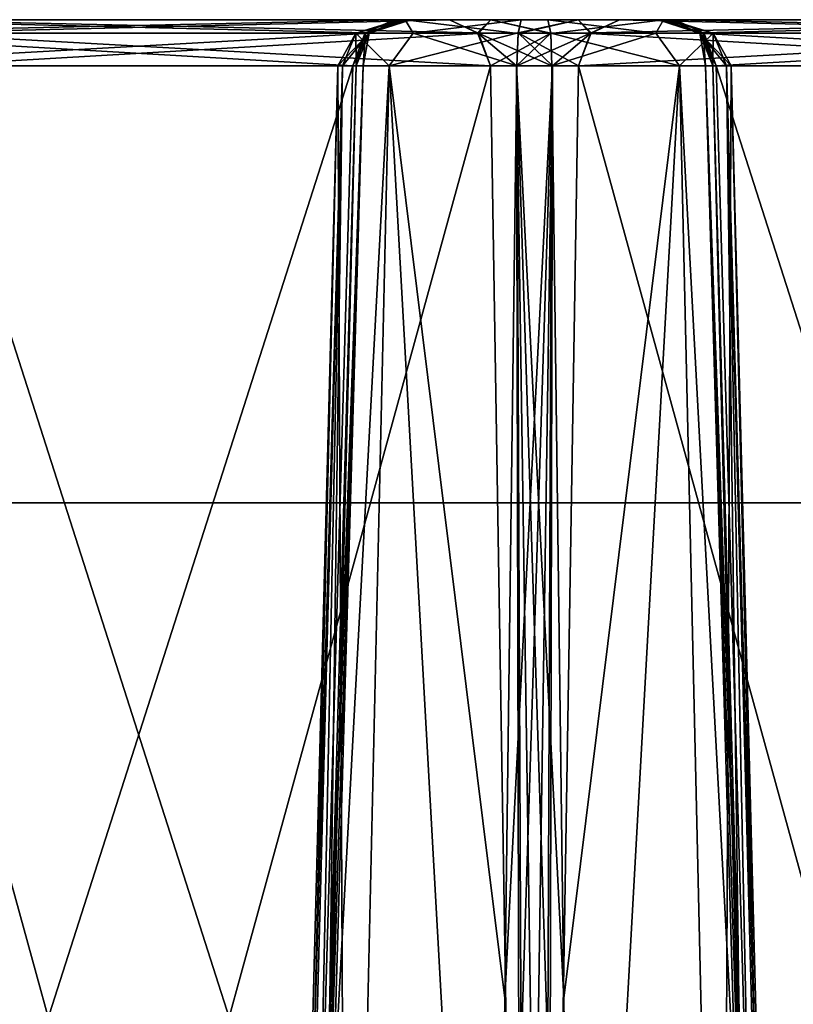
# Model space of a CAD drawing. Header units: inches. Extents: x -10 to 10, y -2.3 to 4.3.
# Tile 357 of 656: x -5.825 to -5.337, y 0.228 to 0.85. Entities that reach past the tile are written whole.
import ezdxf

# ---------------------------------------------------------------- set-up
doc = ezdxf.new("R2010")
doc.units = ezdxf.units.IN
doc.header["$LTSCALE"] = 65.185185
doc.header["$MEASUREMENT"] = 0
for name, color, linetype in [('4367', 7, 'CONTINUOUS'), ('4368', 7, 'CONTINUOUS'), ('4397', 7, 'CONTINUOUS'), ('4398', 7, 'CONTINUOUS'), ('4399', 7, 'CONTINUOUS'), ('4400', 7, 'CONTINUOUS'), ('4401', 7, 'CONTINUOUS'), ('4402', 7, 'CONTINUOUS'), ('4403', 7, 'CONTINUOUS'), ('4404', 7, 'CONTINUOUS'), ('4405', 7, 'CONTINUOUS'), ('4406', 7, 'CONTINUOUS'), ('4965', 7, 'CONTINUOUS'), ('4989', 7, 'CONTINUOUS'), ('4990', 7, 'CONTINUOUS'), ('4991', 7, 'CONTINUOUS'), ('4992', 7, 'CONTINUOUS'), ('4993', 7, 'CONTINUOUS'), ('4994', 7, 'CONTINUOUS'), ('4995', 7, 'CONTINUOUS'), ('4996', 7, 'CONTINUOUS'), ('4997', 7, 'CONTINUOUS'), ('4998', 7, 'CONTINUOUS'), ('5002', 7, 'CONTINUOUS'), ('5003', 7, 'CONTINUOUS'), ('5004', 7, 'CONTINUOUS'), ('5005', 7, 'CONTINUOUS'), ('5006', 7, 'CONTINUOUS'), ('5007', 7, 'CONTINUOUS'), ('5008', 7, 'CONTINUOUS'), ('5009', 7, 'CONTINUOUS'), ('5010', 7, 'CONTINUOUS'), ('5011', 7, 'CONTINUOUS'), ('5012', 7, 'CONTINUOUS'), ('5013', 7, 'CONTINUOUS'), ('5014', 7, 'CONTINUOUS'), ('5015', 7, 'CONTINUOUS'), ('5016', 7, 'CONTINUOUS'), ('5017', 7, 'CONTINUOUS'), ('5018', 7, 'CONTINUOUS'), ('5019', 7, 'CONTINUOUS'), ('8584', 7, 'CONTINUOUS'), ('8585', 7, 'CONTINUOUS'), ('8594', 7, 'CONTINUOUS')]:
    doc.layers.add(name, color=color, linetype=linetype)

msp = doc.modelspace()

# ---------------------------------------------------------------- linework, layer by layer
at = {"layer": '4367', "linetype": 'Continuous'}
for points in [[(-5.89284, 0.84118, -2.56238), (-5.91124, 0.85, -2.55176), (-5.53588, 0.8418, -1.94285), (-5.89284, 0.84118, -2.56238)], [(-5.53588, 0.8418, -1.94285), (-5.91124, 0.85, -2.55176), (-5.55374, 0.85, -1.93254), (-5.53588, 0.8418, -1.94285)], [(-5.52776, 0.82079, -1.94753), (-5.89284, 0.84118, -2.56238), (-5.53588, 0.8418, -1.94285), (-5.52776, 0.82079, -1.94753)], [(-5.88527, 0.82079, -2.56675), (-5.89284, 0.84118, -2.56238), (-5.52776, 0.82079, -1.94753), (-5.88527, 0.82079, -2.56675)]]:
    msp.add_3dface(points, dxfattribs=at)
at = {"layer": '4368', "linetype": 'Continuous'}
for points in [[(-5.85102, -0.355, -2.569), (-5.88527, 0.82079, -2.56675), (-5.50869, -0.355, -1.97607), (-5.85102, -0.355, -2.569)], [(-5.88527, 0.82079, -2.56675), (-5.52776, 0.82079, -1.94753), (-5.50869, -0.355, -1.97607), (-5.88527, 0.82079, -2.56675)]]:
    msp.add_3dface(points, dxfattribs=at)
at = {"layer": '4397', "linetype": 'Continuous'}
for points in [[(-5.39339, 0.8418, 1.69799), (-5.05374, 0.85, 1.06846), (-5.41124, 0.85, 1.68768), (-5.39339, 0.8418, 1.69799)], [(-5.03533, 0.84118, 1.07909), (-5.05374, 0.85, 1.06846), (-5.39339, 0.8418, 1.69799), (-5.03533, 0.84118, 1.07909)], [(-5.38527, 0.82079, 1.70268), (-5.03533, 0.84118, 1.07909), (-5.39339, 0.8418, 1.69799), (-5.38527, 0.82079, 1.70268)], [(-5.02776, 0.82079, 1.08346), (-5.03533, 0.84118, 1.07909), (-5.38527, 0.82079, 1.70268), (-5.02776, 0.82079, 1.08346)]]:
    msp.add_3dface(points, dxfattribs=at)
at = {"layer": '4398', "linetype": 'Continuous'}
for points in [[(-5.35102, -0.355, 1.70493), (-5.02776, 0.82079, 1.08346), (-5.38527, 0.82079, 1.70268), (-5.35102, -0.355, 1.70493)], [(-5.35102, -0.355, 1.70493), (-5.00869, -0.355, 1.112), (-5.02776, 0.82079, 1.08346), (-5.35102, -0.355, 1.70493)]]:
    msp.add_3dface(points, dxfattribs=at)
at = {"layer": '4399', "linetype": 'Continuous'}
for points in [[(-5.35753, -0.35522, 1.72569), (-5.35102, -0.355, 1.70493), (-5.39192, 0.82088, 1.72544), (-5.35753, -0.35522, 1.72569)], [(-5.35102, -0.355, 1.70493), (-5.38527, 0.82079, 1.70268), (-5.39192, 0.82088, 1.72544), (-5.35102, -0.355, 1.70493)], [(-5.38732, 0.82079, 1.7487), (-5.35753, -0.35522, 1.72569), (-5.39192, 0.82088, 1.72544), (-5.38732, 0.82079, 1.7487)], [(-5.35753, -0.35522, 1.72569), (-5.38732, 0.82079, 1.7487), (-5.37085, 0.2322, 1.74793), (-5.35753, -0.35522, 1.72569)], [(-5.35461, -0.355, 1.74724), (-5.35753, -0.35522, 1.72569), (-5.37085, 0.2322, 1.74793), (-5.35461, -0.355, 1.74724)]]:
    msp.add_3dface(points, dxfattribs=at)
at = {"layer": '4400', "linetype": 'Continuous'}
for points in [[(-5.39339, 0.8418, 1.69799), (-5.41124, 0.85, 1.68768), (-5.42186, 0.85, 1.7241), (-5.39339, 0.8418, 1.69799)], [(-5.39525, 0.84118, 1.75238), (-5.39339, 0.8418, 1.69799), (-5.42186, 0.85, 1.7241), (-5.39525, 0.84118, 1.75238)], [(-5.41453, 0.85, 1.76132), (-5.39525, 0.84118, 1.75238), (-5.42186, 0.85, 1.7241), (-5.41453, 0.85, 1.76132)], [(-5.38732, 0.82079, 1.7487), (-5.39339, 0.8418, 1.69799), (-5.39525, 0.84118, 1.75238), (-5.38732, 0.82079, 1.7487)], [(-5.38527, 0.82079, 1.70268), (-5.39339, 0.8418, 1.69799), (-5.39192, 0.82088, 1.72544), (-5.38527, 0.82079, 1.70268)], [(-5.39339, 0.8418, 1.69799), (-5.38732, 0.82079, 1.7487), (-5.39192, 0.82088, 1.72544), (-5.39339, 0.8418, 1.69799)]]:
    msp.add_3dface(points, dxfattribs=at)
at = {"layer": '4401', "linetype": 'Continuous'}
for points in [[(-5.49161, 0.85, 1.89482), (-5.42339, 0.84149, 1.88695), (-5.41844, 0.85, 1.84807), (-5.49161, 0.85, 1.89482)], [(-5.42339, 0.84149, 1.88695), (-5.49161, 0.85, 1.89482), (-5.48974, 0.8415, 1.91566), (-5.42339, 0.84149, 1.88695)], [(-5.42339, 0.84149, 1.88695), (-5.38724, 0.84149, 1.82433), (-5.41844, 0.85, 1.84807), (-5.42339, 0.84149, 1.88695)], [(-5.39525, 0.84118, 1.75238), (-5.41453, 0.85, 1.76132), (-5.41844, 0.85, 1.84807), (-5.39525, 0.84118, 1.75238)], [(-5.38724, 0.84149, 1.82433), (-5.39525, 0.84118, 1.75238), (-5.41844, 0.85, 1.84807), (-5.38724, 0.84149, 1.82433)], [(-5.48893, 0.82079, 1.92469), (-5.40834, 0.82079, 1.8848), (-5.48974, 0.8415, 1.91566), (-5.48893, 0.82079, 1.92469)], [(-5.48974, 0.8415, 1.91566), (-5.40834, 0.82079, 1.8848), (-5.42339, 0.84149, 1.88695), (-5.48974, 0.8415, 1.91566)], [(-5.42339, 0.84149, 1.88695), (-5.40834, 0.82079, 1.8848), (-5.38724, 0.84149, 1.82433), (-5.42339, 0.84149, 1.88695)], [(-5.40834, 0.82079, 1.8848), (-5.37579, 0.82079, 1.80097), (-5.38724, 0.84149, 1.82433), (-5.40834, 0.82079, 1.8848)], [(-5.38732, 0.82079, 1.7487), (-5.39525, 0.84118, 1.75238), (-5.38724, 0.84149, 1.82433), (-5.38732, 0.82079, 1.7487)], [(-5.37871, 0.82079, 1.77421), (-5.38732, 0.82079, 1.7487), (-5.38724, 0.84149, 1.82433), (-5.37871, 0.82079, 1.77421)], [(-5.37579, 0.82079, 1.80097), (-5.37871, 0.82079, 1.77421), (-5.38724, 0.84149, 1.82433), (-5.37579, 0.82079, 1.80097)]]:
    msp.add_3dface(points, dxfattribs=at)
at = {"layer": '4402', "linetype": 'Continuous'}
for points in [[(-5.40834, 0.82079, 1.8848), (-5.48893, 0.82079, 1.92469), (-5.48136, 0.2322, 1.93935), (-5.40834, 0.82079, 1.8848)], [(-5.47384, -0.355, 1.95375), (-5.40834, 0.82079, 1.8848), (-5.48136, 0.2322, 1.93935), (-5.47384, -0.355, 1.95375)], [(-5.47384, -0.355, 1.95375), (-5.38149, -0.355, 1.90088), (-5.40834, 0.82079, 1.8848), (-5.47384, -0.355, 1.95375)], [(-5.38149, -0.355, 1.90088), (-5.345, -0.355, 1.80097), (-5.40834, 0.82079, 1.8848), (-5.38149, -0.355, 1.90088)], [(-5.345, -0.355, 1.80097), (-5.37579, 0.82079, 1.80097), (-5.40834, 0.82079, 1.8848), (-5.345, -0.355, 1.80097)], [(-5.37085, 0.2322, 1.74793), (-5.38732, 0.82079, 1.7487), (-5.37871, 0.82079, 1.77421), (-5.37085, 0.2322, 1.74793)], [(-5.34742, -0.355, 1.77369), (-5.35461, -0.355, 1.74724), (-5.37871, 0.82079, 1.77421), (-5.34742, -0.355, 1.77369)], [(-5.35461, -0.355, 1.74724), (-5.37085, 0.2322, 1.74793), (-5.37871, 0.82079, 1.77421), (-5.35461, -0.355, 1.74724)], [(-5.34742, -0.355, 1.77369), (-5.37871, 0.82079, 1.77421), (-5.37579, 0.82079, 1.80097), (-5.34742, -0.355, 1.77369)], [(-5.345, -0.355, 1.80097), (-5.34742, -0.355, 1.77369), (-5.37579, 0.82079, 1.80097), (-5.345, -0.355, 1.80097)]]:
    msp.add_3dface(points, dxfattribs=at)
at = {"layer": '4403', "linetype": 'Continuous'}
for points in [[(-5.52776, 0.82079, 1.94948), (-5.50869, -0.355, 1.97802), (-5.51138, 0.82088, 1.93234), (-5.52776, 0.82079, 1.94948)], [(-5.49397, -0.35518, 1.96201), (-5.47384, -0.355, 1.95375), (-5.51138, 0.82088, 1.93234), (-5.49397, -0.35518, 1.96201)], [(-5.47384, -0.355, 1.95375), (-5.48136, 0.2322, 1.93935), (-5.51138, 0.82088, 1.93234), (-5.47384, -0.355, 1.95375)], [(-5.50869, -0.355, 1.97802), (-5.49397, -0.35518, 1.96201), (-5.51138, 0.82088, 1.93234), (-5.50869, -0.355, 1.97802)], [(-5.48136, 0.2322, 1.93935), (-5.48893, 0.82079, 1.92469), (-5.51138, 0.82088, 1.93234), (-5.48136, 0.2322, 1.93935)]]:
    msp.add_3dface(points, dxfattribs=at)
at = {"layer": '4404', "linetype": 'Continuous'}
for points in [[(-5.55374, 0.85, 1.93449), (-5.53533, 0.84118, 1.94511), (-5.5275, 0.85, 1.90708), (-5.55374, 0.85, 1.93449)], [(-5.53533, 0.84118, 1.94511), (-5.48974, 0.8415, 1.91566), (-5.5275, 0.85, 1.90708), (-5.53533, 0.84118, 1.94511)], [(-5.48974, 0.8415, 1.91566), (-5.49161, 0.85, 1.89482), (-5.5275, 0.85, 1.90708), (-5.48974, 0.8415, 1.91566)], [(-5.52776, 0.82079, 1.94948), (-5.48974, 0.8415, 1.91566), (-5.53533, 0.84118, 1.94511), (-5.52776, 0.82079, 1.94948)], [(-5.48974, 0.8415, 1.91566), (-5.52776, 0.82079, 1.94948), (-5.51138, 0.82088, 1.93234), (-5.48974, 0.8415, 1.91566)], [(-5.48893, 0.82079, 1.92469), (-5.48974, 0.8415, 1.91566), (-5.51138, 0.82088, 1.93234), (-5.48893, 0.82079, 1.92469)]]:
    msp.add_3dface(points, dxfattribs=at)
at = {"layer": '4405', "linetype": 'Continuous'}
for points in [[(-5.89339, 0.8418, 2.56401), (-5.55374, 0.85, 1.93449), (-5.91124, 0.85, 2.55371), (-5.89339, 0.8418, 2.56401)], [(-5.53533, 0.84118, 1.94511), (-5.55374, 0.85, 1.93449), (-5.89339, 0.8418, 2.56401), (-5.53533, 0.84118, 1.94511)], [(-5.88527, 0.82079, 2.5687), (-5.53533, 0.84118, 1.94511), (-5.89339, 0.8418, 2.56401), (-5.88527, 0.82079, 2.5687)], [(-5.52776, 0.82079, 1.94948), (-5.53533, 0.84118, 1.94511), (-5.88527, 0.82079, 2.5687), (-5.52776, 0.82079, 1.94948)]]:
    msp.add_3dface(points, dxfattribs=at)
at = {"layer": '4406', "linetype": 'Continuous'}
for points in [[(-5.85102, -0.355, 2.57095), (-5.52776, 0.82079, 1.94948), (-5.88527, 0.82079, 2.5687), (-5.85102, -0.355, 2.57095)], [(-5.85102, -0.355, 2.57095), (-5.50869, -0.355, 1.97802), (-5.52776, 0.82079, 1.94948), (-5.85102, -0.355, 2.57095)]]:
    msp.add_3dface(points, dxfattribs=at)
at = {"layer": '4965', "linetype": 'Continuous'}
for points in [[(-5.55374, 0.85, -1.93254), (-5.91124, 0.85, -2.55176), (-5.94626, 0.85, -2.53154), (-5.55374, 0.85, -1.93254)], [(-5.55374, 0.85, -1.93254), (-5.94626, 0.85, -2.53154), (-5.58876, 0.85, -1.91232), (-5.55374, 0.85, -1.93254)], [(-5.91124, 0.85, 2.55371), (-5.55374, 0.85, 1.93449), (-5.94626, 0.85, 2.53349), (-5.91124, 0.85, 2.55371)], [(-5.94626, 0.85, 2.53349), (-5.55374, 0.85, 1.93449), (-5.58876, 0.85, 1.91427), (-5.94626, 0.85, 2.53349)], [(-5.55374, 0.85, -1.93254), (-5.58876, 0.85, -1.91232), (-5.52751, 0.85, -1.90514), (-5.55374, 0.85, -1.93254)], [(-5.5275, 0.85, 1.90708), (-5.49161, 0.85, 1.89482), (-5.58876, 0.85, 1.91427), (-5.5275, 0.85, 1.90708)], [(-5.58876, 0.85, 1.91427), (-5.49161, 0.85, 1.89482), (-5.57814, 0.85, 1.87785), (-5.58876, 0.85, 1.91427)], [(-5.55374, 0.85, 1.93449), (-5.5275, 0.85, 1.90708), (-5.58876, 0.85, 1.91427), (-5.55374, 0.85, 1.93449)], [(-5.58876, 0.85, -1.91232), (-5.57814, 0.85, -1.8759), (-5.52751, 0.85, -1.90514), (-5.58876, 0.85, -1.91232)], [(-5.41844, 0.85, 1.84807), (-5.41453, 0.85, 1.76132), (-5.58547, 0.85, 1.84063), (-5.41844, 0.85, 1.84807)], [(-5.58547, 0.85, 1.84063), (-5.41453, 0.85, 1.76132), (-5.58156, 0.85, 1.75388), (-5.58547, 0.85, 1.84063)], [(-5.57814, 0.85, 1.87785), (-5.41844, 0.85, 1.84807), (-5.58547, 0.85, 1.84063), (-5.57814, 0.85, 1.87785)], [(-5.58547, 0.85, -1.83868), (-5.58156, 0.85, -1.75194), (-5.41453, 0.85, -1.75937), (-5.58547, 0.85, -1.83868)], [(-5.57814, 0.85, -1.8759), (-5.58547, 0.85, -1.83868), (-5.41844, 0.85, -1.84611), (-5.57814, 0.85, -1.8759)], [(-5.41844, 0.85, -1.84611), (-5.58547, 0.85, -1.83868), (-5.41453, 0.85, -1.75937), (-5.41844, 0.85, -1.84611)], [(-5.41453, 0.85, 1.76132), (-5.42186, 0.85, 1.7241), (-5.58156, 0.85, 1.75388), (-5.41453, 0.85, 1.76132)], [(-5.58156, 0.85, 1.75388), (-5.42186, 0.85, 1.7241), (-5.50839, 0.85, 1.70713), (-5.58156, 0.85, 1.75388)], [(-5.58156, 0.85, -1.75194), (-5.50839, 0.85, -1.70518), (-5.42186, 0.85, -1.72215), (-5.58156, 0.85, -1.75194)], [(-5.41453, 0.85, -1.75937), (-5.58156, 0.85, -1.75194), (-5.42186, 0.85, -1.72215), (-5.41453, 0.85, -1.75937)], [(-5.49161, 0.85, 1.89482), (-5.41844, 0.85, 1.84807), (-5.57814, 0.85, 1.87785), (-5.49161, 0.85, 1.89482)], [(-5.52751, 0.85, -1.90514), (-5.57814, 0.85, -1.8759), (-5.49161, 0.85, -1.89287), (-5.52751, 0.85, -1.90514)], [(-5.49161, 0.85, -1.89287), (-5.57814, 0.85, -1.8759), (-5.41844, 0.85, -1.84611), (-5.49161, 0.85, -1.89287)], [(-5.42186, 0.85, 1.7241), (-5.41124, 0.85, 1.68768), (-5.50839, 0.85, 1.70713), (-5.42186, 0.85, 1.7241)], [(-5.50839, 0.85, 1.70713), (-5.41124, 0.85, 1.68768), (-5.4725, 0.85, 1.69486), (-5.50839, 0.85, 1.70713)], [(-5.50839, 0.85, -1.70518), (-5.47249, 0.85, -1.69291), (-5.42186, 0.85, -1.72215), (-5.50839, 0.85, -1.70518)], [(-5.4725, 0.85, 1.69486), (-5.41124, 0.85, 1.68768), (-5.44626, 0.85, 1.66746), (-5.4725, 0.85, 1.69486)], [(-5.47249, 0.85, -1.69291), (-5.44626, 0.85, -1.66551), (-5.41124, 0.85, -1.68573), (-5.47249, 0.85, -1.69291)], [(-5.42186, 0.85, -1.72215), (-5.47249, 0.85, -1.69291), (-5.41124, 0.85, -1.68573), (-5.42186, 0.85, -1.72215)], [(-5.41124, 0.85, 1.68768), (-5.05374, 0.85, 1.06846), (-5.44626, 0.85, 1.66746), (-5.41124, 0.85, 1.68768)], [(-5.44626, 0.85, 1.66746), (-5.05374, 0.85, 1.06846), (-5.08876, 0.85, 1.04824), (-5.44626, 0.85, 1.66746)], [(-5.44626, 0.85, -1.66551), (-5.08876, 0.85, -1.04629), (-5.05374, 0.85, -1.06652), (-5.44626, 0.85, -1.66551)], [(-5.41124, 0.85, -1.68573), (-5.44626, 0.85, -1.66551), (-5.05374, 0.85, -1.06652), (-5.41124, 0.85, -1.68573)]]:
    msp.add_3dface(points, dxfattribs=at)
at = {"layer": '4989', "linetype": 'Continuous'}
for points in [[(-5.14898, -0.355, 1.031), (-5.49131, -0.355, 1.62393), (-5.47224, 0.82079, 1.65247), (-5.14898, -0.355, 1.031)], [(-5.11473, 0.82079, 1.03325), (-5.14898, -0.355, 1.031), (-5.47224, 0.82079, 1.65247), (-5.11473, 0.82079, 1.03325)]]:
    msp.add_3dface(points, dxfattribs=at)
at = {"layer": '4990', "linetype": 'Continuous'}
for points in [[(-5.44626, 0.85, 1.66746), (-5.10661, 0.8418, 1.03794), (-5.46467, 0.84118, 1.65684), (-5.44626, 0.85, 1.66746)], [(-5.44626, 0.85, 1.66746), (-5.08876, 0.85, 1.04824), (-5.10661, 0.8418, 1.03794), (-5.44626, 0.85, 1.66746)], [(-5.11473, 0.82079, 1.03325), (-5.47224, 0.82079, 1.65247), (-5.46467, 0.84118, 1.65684), (-5.11473, 0.82079, 1.03325)], [(-5.10661, 0.8418, 1.03794), (-5.11473, 0.82079, 1.03325), (-5.46467, 0.84118, 1.65684), (-5.10661, 0.8418, 1.03794)]]:
    msp.add_3dface(points, dxfattribs=at)
at = {"layer": '4991', "linetype": 'Continuous'}
for points in [[(-5.50839, 0.85, 1.70713), (-5.4725, 0.85, 1.69486), (-5.51023, 0.8418, 1.6866), (-5.50839, 0.85, 1.70713)], [(-5.4725, 0.85, 1.69486), (-5.46467, 0.84118, 1.65684), (-5.51023, 0.8418, 1.6866), (-5.4725, 0.85, 1.69486)], [(-5.4725, 0.85, 1.69486), (-5.44626, 0.85, 1.66746), (-5.46467, 0.84118, 1.65684), (-5.4725, 0.85, 1.69486)], [(-5.51107, 0.82079, 1.67726), (-5.51023, 0.8418, 1.6866), (-5.48862, 0.82088, 1.66961), (-5.51107, 0.82079, 1.67726)], [(-5.46467, 0.84118, 1.65684), (-5.47224, 0.82079, 1.65247), (-5.51023, 0.8418, 1.6866), (-5.46467, 0.84118, 1.65684)], [(-5.51023, 0.8418, 1.6866), (-5.47224, 0.82079, 1.65247), (-5.48862, 0.82088, 1.66961), (-5.51023, 0.8418, 1.6866)]]:
    msp.add_3dface(points, dxfattribs=at)
at = {"layer": '4992', "linetype": 'Continuous'}
for points in [[(-5.50603, -0.35518, 1.63994), (-5.52616, -0.355, 1.6482), (-5.48862, 0.82088, 1.66961), (-5.50603, -0.35518, 1.63994)], [(-5.48862, 0.82088, 1.66961), (-5.52616, -0.355, 1.6482), (-5.51864, 0.2322, 1.6626), (-5.48862, 0.82088, 1.66961)], [(-5.51107, 0.82079, 1.67726), (-5.48862, 0.82088, 1.66961), (-5.51864, 0.2322, 1.6626), (-5.51107, 0.82079, 1.67726)], [(-5.49131, -0.355, 1.62393), (-5.50603, -0.35518, 1.63994), (-5.48862, 0.82088, 1.66961), (-5.49131, -0.355, 1.62393)], [(-5.47224, 0.82079, 1.65247), (-5.49131, -0.355, 1.62393), (-5.48862, 0.82088, 1.66961), (-5.47224, 0.82079, 1.65247)]]:
    msp.add_3dface(points, dxfattribs=at)
at = {"layer": '4993', "linetype": 'Continuous'}
for points in [[(-5.61851, -0.355, 1.70107), (-5.655, -0.355, 1.80097), (-5.59166, 0.82079, 1.71715), (-5.61851, -0.355, 1.70107)], [(-5.655, -0.355, 1.80097), (-5.65258, -0.355, 1.82826), (-5.62421, 0.82079, 1.80097), (-5.655, -0.355, 1.80097)], [(-5.655, -0.355, 1.80097), (-5.62421, 0.82079, 1.80097), (-5.59166, 0.82079, 1.71715), (-5.655, -0.355, 1.80097)], [(-5.65258, -0.355, 1.82826), (-5.64539, -0.355, 1.85471), (-5.62129, 0.82079, 1.82774), (-5.65258, -0.355, 1.82826)], [(-5.62421, 0.82079, 1.80097), (-5.65258, -0.355, 1.82826), (-5.62129, 0.82079, 1.82774), (-5.62421, 0.82079, 1.80097)], [(-5.62129, 0.82079, 1.82774), (-5.64539, -0.355, 1.85471), (-5.62915, 0.2322, 1.85402), (-5.62129, 0.82079, 1.82774)], [(-5.61268, 0.82079, 1.85325), (-5.62129, 0.82079, 1.82774), (-5.62915, 0.2322, 1.85402), (-5.61268, 0.82079, 1.85325)], [(-5.52616, -0.355, 1.6482), (-5.61851, -0.355, 1.70107), (-5.59166, 0.82079, 1.71715), (-5.52616, -0.355, 1.6482)], [(-5.51864, 0.2322, 1.6626), (-5.52616, -0.355, 1.6482), (-5.59166, 0.82079, 1.71715), (-5.51864, 0.2322, 1.6626)], [(-5.51107, 0.82079, 1.67726), (-5.51864, 0.2322, 1.6626), (-5.59166, 0.82079, 1.71715), (-5.51107, 0.82079, 1.67726)]]:
    msp.add_3dface(points, dxfattribs=at)
at = {"layer": '4994', "linetype": 'Continuous'}
for points in [[(-5.58156, 0.85, 1.75388), (-5.57661, 0.84149, 1.715), (-5.61276, 0.84149, 1.77761), (-5.58156, 0.85, 1.75388)], [(-5.58156, 0.85, 1.75388), (-5.61276, 0.84149, 1.77761), (-5.60447, 0.84148, 1.84944), (-5.58156, 0.85, 1.75388)], [(-5.58547, 0.85, 1.84063), (-5.58156, 0.85, 1.75388), (-5.60447, 0.84148, 1.84944), (-5.58547, 0.85, 1.84063)], [(-5.58156, 0.85, 1.75388), (-5.50839, 0.85, 1.70713), (-5.57661, 0.84149, 1.715), (-5.58156, 0.85, 1.75388)], [(-5.50839, 0.85, 1.70713), (-5.51023, 0.8418, 1.6866), (-5.57661, 0.84149, 1.715), (-5.50839, 0.85, 1.70713)], [(-5.62421, 0.82079, 1.80097), (-5.62129, 0.82079, 1.82774), (-5.61276, 0.84149, 1.77761), (-5.62421, 0.82079, 1.80097)], [(-5.59166, 0.82079, 1.71715), (-5.62421, 0.82079, 1.80097), (-5.61276, 0.84149, 1.77761), (-5.59166, 0.82079, 1.71715)], [(-5.62129, 0.82079, 1.82774), (-5.61268, 0.82079, 1.85325), (-5.61276, 0.84149, 1.77761), (-5.62129, 0.82079, 1.82774)], [(-5.61276, 0.84149, 1.77761), (-5.61268, 0.82079, 1.85325), (-5.60447, 0.84148, 1.84944), (-5.61276, 0.84149, 1.77761)], [(-5.57661, 0.84149, 1.715), (-5.59166, 0.82079, 1.71715), (-5.61276, 0.84149, 1.77761), (-5.57661, 0.84149, 1.715)], [(-5.51023, 0.8418, 1.6866), (-5.51107, 0.82079, 1.67726), (-5.59166, 0.82079, 1.71715), (-5.51023, 0.8418, 1.6866)], [(-5.51023, 0.8418, 1.6866), (-5.59166, 0.82079, 1.71715), (-5.57661, 0.84149, 1.715), (-5.51023, 0.8418, 1.6866)]]:
    msp.add_3dface(points, dxfattribs=at)
at = {"layer": '4995', "linetype": 'Continuous'}
for points in [[(-5.58876, 0.85, 1.91427), (-5.57814, 0.85, 1.87785), (-5.60661, 0.8418, 1.90396), (-5.58876, 0.85, 1.91427)], [(-5.57814, 0.85, 1.87785), (-5.60447, 0.84148, 1.84944), (-5.60661, 0.8418, 1.90396), (-5.57814, 0.85, 1.87785)], [(-5.57814, 0.85, 1.87785), (-5.58547, 0.85, 1.84063), (-5.60447, 0.84148, 1.84944), (-5.57814, 0.85, 1.87785)], [(-5.61473, 0.82079, 1.89927), (-5.60661, 0.8418, 1.90396), (-5.60808, 0.82088, 1.87651), (-5.61473, 0.82079, 1.89927)], [(-5.60447, 0.84148, 1.84944), (-5.61268, 0.82079, 1.85325), (-5.60661, 0.8418, 1.90396), (-5.60447, 0.84148, 1.84944)], [(-5.60661, 0.8418, 1.90396), (-5.61268, 0.82079, 1.85325), (-5.60808, 0.82088, 1.87651), (-5.60661, 0.8418, 1.90396)]]:
    msp.add_3dface(points, dxfattribs=at)
at = {"layer": '4996', "linetype": 'Continuous'}
for points in [[(-5.64247, -0.35522, 1.87627), (-5.64898, -0.355, 1.89702), (-5.60808, 0.82088, 1.87651), (-5.64247, -0.35522, 1.87627)], [(-5.64898, -0.355, 1.89702), (-5.61473, 0.82079, 1.89927), (-5.60808, 0.82088, 1.87651), (-5.64898, -0.355, 1.89702)], [(-5.61268, 0.82079, 1.85325), (-5.64247, -0.35522, 1.87627), (-5.60808, 0.82088, 1.87651), (-5.61268, 0.82079, 1.85325)], [(-5.64247, -0.35522, 1.87627), (-5.61268, 0.82079, 1.85325), (-5.62915, 0.2322, 1.85402), (-5.64247, -0.35522, 1.87627)], [(-5.64539, -0.355, 1.85471), (-5.64247, -0.35522, 1.87627), (-5.62915, 0.2322, 1.85402), (-5.64539, -0.355, 1.85471)]]:
    msp.add_3dface(points, dxfattribs=at)
at = {"layer": '4997', "linetype": 'Continuous'}
for points in [[(-5.99131, -0.355, 2.48995), (-5.97224, 0.82079, 2.51849), (-5.64898, -0.355, 1.89702), (-5.99131, -0.355, 2.48995)], [(-5.64898, -0.355, 1.89702), (-5.97224, 0.82079, 2.51849), (-5.61473, 0.82079, 1.89927), (-5.64898, -0.355, 1.89702)]]:
    msp.add_3dface(points, dxfattribs=at)
at = {"layer": '4998', "linetype": 'Continuous'}
for points in [[(-5.96467, 0.84118, 2.52286), (-5.94626, 0.85, 2.53349), (-5.60661, 0.8418, 1.90396), (-5.96467, 0.84118, 2.52286)], [(-5.94626, 0.85, 2.53349), (-5.58876, 0.85, 1.91427), (-5.60661, 0.8418, 1.90396), (-5.94626, 0.85, 2.53349)], [(-5.97224, 0.82079, 2.51849), (-5.96467, 0.84118, 2.52286), (-5.61473, 0.82079, 1.89927), (-5.97224, 0.82079, 2.51849)], [(-5.96467, 0.84118, 2.52286), (-5.60661, 0.8418, 1.90396), (-5.61473, 0.82079, 1.89927), (-5.96467, 0.84118, 2.52286)]]:
    msp.add_3dface(points, dxfattribs=at)
at = {"layer": '5002', "linetype": 'Continuous'}
for points in [[(-5.49131, -0.355, -1.62198), (-5.14898, -0.355, -1.02905), (-5.11473, 0.82079, -1.0313), (-5.49131, -0.355, -1.62198)], [(-5.49131, -0.355, -1.62198), (-5.11473, 0.82079, -1.0313), (-5.47224, 0.82079, -1.65052), (-5.49131, -0.355, -1.62198)]]:
    msp.add_3dface(points, dxfattribs=at)
at = {"layer": '5003', "linetype": 'Continuous'}
for points in [[(-5.08876, 0.85, -1.04629), (-5.44626, 0.85, -1.66551), (-5.46412, 0.8418, -1.6552), (-5.08876, 0.85, -1.04629)], [(-5.10716, 0.84118, -1.03567), (-5.08876, 0.85, -1.04629), (-5.46412, 0.8418, -1.6552), (-5.10716, 0.84118, -1.03567)], [(-5.47224, 0.82079, -1.65052), (-5.10716, 0.84118, -1.03567), (-5.46412, 0.8418, -1.6552), (-5.47224, 0.82079, -1.65052)], [(-5.11473, 0.82079, -1.0313), (-5.10716, 0.84118, -1.03567), (-5.47224, 0.82079, -1.65052), (-5.11473, 0.82079, -1.0313)]]:
    msp.add_3dface(points, dxfattribs=at)
at = {"layer": '5004', "linetype": 'Continuous'}
for points in [[(-5.47249, 0.85, -1.69291), (-5.50839, 0.85, -1.70518), (-5.51029, 0.84118, -1.68401), (-5.47249, 0.85, -1.69291)], [(-5.46412, 0.8418, -1.6552), (-5.47249, 0.85, -1.69291), (-5.51029, 0.84118, -1.68401), (-5.46412, 0.8418, -1.6552)], [(-5.44626, 0.85, -1.66551), (-5.47249, 0.85, -1.69291), (-5.46412, 0.8418, -1.6552), (-5.44626, 0.85, -1.66551)], [(-5.51107, 0.82079, -1.67531), (-5.46412, 0.8418, -1.6552), (-5.51029, 0.84118, -1.68401), (-5.51107, 0.82079, -1.67531)], [(-5.46412, 0.8418, -1.6552), (-5.51107, 0.82079, -1.67531), (-5.48862, 0.82088, -1.66766), (-5.46412, 0.8418, -1.6552)], [(-5.47224, 0.82079, -1.65052), (-5.46412, 0.8418, -1.6552), (-5.48862, 0.82088, -1.66766), (-5.47224, 0.82079, -1.65052)]]:
    msp.add_3dface(points, dxfattribs=at)
at = {"layer": '5005', "linetype": 'Continuous'}
for points in [[(-5.50603, -0.35522, -1.63799), (-5.51107, 0.82079, -1.67531), (-5.51864, 0.2322, -1.66065), (-5.50603, -0.35522, -1.63799)], [(-5.51107, 0.82079, -1.67531), (-5.50603, -0.35522, -1.63799), (-5.48862, 0.82088, -1.66766), (-5.51107, 0.82079, -1.67531)], [(-5.50603, -0.35522, -1.63799), (-5.49131, -0.355, -1.62198), (-5.48862, 0.82088, -1.66766), (-5.50603, -0.35522, -1.63799)], [(-5.49131, -0.355, -1.62198), (-5.47224, 0.82079, -1.65052), (-5.48862, 0.82088, -1.66766), (-5.49131, -0.355, -1.62198)], [(-5.52616, -0.355, -1.64625), (-5.50603, -0.35522, -1.63799), (-5.51864, 0.2322, -1.66065), (-5.52616, -0.355, -1.64625)]]:
    msp.add_3dface(points, dxfattribs=at)
at = {"layer": '5006', "linetype": 'Continuous'}
for points in [[(-5.65258, -0.355, -1.82631), (-5.655, -0.355, -1.79903), (-5.62129, 0.82079, -1.82579), (-5.65258, -0.355, -1.82631)], [(-5.655, -0.355, -1.79903), (-5.61851, -0.355, -1.69912), (-5.62421, 0.82079, -1.79903), (-5.655, -0.355, -1.79903)], [(-5.655, -0.355, -1.79903), (-5.62421, 0.82079, -1.79903), (-5.62129, 0.82079, -1.82579), (-5.655, -0.355, -1.79903)], [(-5.64539, -0.355, -1.85276), (-5.65258, -0.355, -1.82631), (-5.62129, 0.82079, -1.82579), (-5.64539, -0.355, -1.85276)], [(-5.62915, 0.2322, -1.85207), (-5.64539, -0.355, -1.85276), (-5.62129, 0.82079, -1.82579), (-5.62915, 0.2322, -1.85207)], [(-5.61268, 0.82079, -1.8513), (-5.62915, 0.2322, -1.85207), (-5.62129, 0.82079, -1.82579), (-5.61268, 0.82079, -1.8513)], [(-5.62421, 0.82079, -1.79903), (-5.61851, -0.355, -1.69912), (-5.59166, 0.82079, -1.7152), (-5.62421, 0.82079, -1.79903)], [(-5.61851, -0.355, -1.69912), (-5.52616, -0.355, -1.64625), (-5.59166, 0.82079, -1.7152), (-5.61851, -0.355, -1.69912)], [(-5.52616, -0.355, -1.64625), (-5.51864, 0.2322, -1.66065), (-5.59166, 0.82079, -1.7152), (-5.52616, -0.355, -1.64625)], [(-5.51864, 0.2322, -1.66065), (-5.51107, 0.82079, -1.67531), (-5.59166, 0.82079, -1.7152), (-5.51864, 0.2322, -1.66065)]]:
    msp.add_3dface(points, dxfattribs=at)
at = {"layer": '5007', "linetype": 'Continuous'}
for points in [[(-5.58156, 0.85, -1.75194), (-5.58547, 0.85, -1.83868), (-5.61276, 0.84149, -1.77567), (-5.58156, 0.85, -1.75194)], [(-5.58156, 0.85, -1.75194), (-5.61276, 0.84149, -1.77567), (-5.57661, 0.84149, -1.71305), (-5.58156, 0.85, -1.75194)], [(-5.61276, 0.84149, -1.77567), (-5.58547, 0.85, -1.83868), (-5.60445, 0.8415, -1.84748), (-5.61276, 0.84149, -1.77567)], [(-5.50839, 0.85, -1.70518), (-5.58156, 0.85, -1.75194), (-5.51029, 0.84118, -1.68401), (-5.50839, 0.85, -1.70518)], [(-5.51029, 0.84118, -1.68401), (-5.58156, 0.85, -1.75194), (-5.57661, 0.84149, -1.71305), (-5.51029, 0.84118, -1.68401)], [(-5.62129, 0.82079, -1.82579), (-5.62421, 0.82079, -1.79903), (-5.60445, 0.8415, -1.84748), (-5.62129, 0.82079, -1.82579)], [(-5.60445, 0.8415, -1.84748), (-5.62421, 0.82079, -1.79903), (-5.61276, 0.84149, -1.77567), (-5.60445, 0.8415, -1.84748)], [(-5.62421, 0.82079, -1.79903), (-5.59166, 0.82079, -1.7152), (-5.61276, 0.84149, -1.77567), (-5.62421, 0.82079, -1.79903)], [(-5.61268, 0.82079, -1.8513), (-5.62129, 0.82079, -1.82579), (-5.60445, 0.8415, -1.84748), (-5.61268, 0.82079, -1.8513)], [(-5.61276, 0.84149, -1.77567), (-5.59166, 0.82079, -1.7152), (-5.57661, 0.84149, -1.71305), (-5.61276, 0.84149, -1.77567)], [(-5.59166, 0.82079, -1.7152), (-5.51107, 0.82079, -1.67531), (-5.57661, 0.84149, -1.71305), (-5.59166, 0.82079, -1.7152)], [(-5.51107, 0.82079, -1.67531), (-5.51029, 0.84118, -1.68401), (-5.57661, 0.84149, -1.71305), (-5.51107, 0.82079, -1.67531)]]:
    msp.add_3dface(points, dxfattribs=at)
at = {"layer": '5008', "linetype": 'Continuous'}
for points in [[(-5.57814, 0.85, -1.8759), (-5.58876, 0.85, -1.91232), (-5.60716, 0.84118, -1.90169), (-5.57814, 0.85, -1.8759)], [(-5.60445, 0.8415, -1.84748), (-5.57814, 0.85, -1.8759), (-5.60716, 0.84118, -1.90169), (-5.60445, 0.8415, -1.84748)], [(-5.58547, 0.85, -1.83868), (-5.57814, 0.85, -1.8759), (-5.60445, 0.8415, -1.84748), (-5.58547, 0.85, -1.83868)], [(-5.61473, 0.82079, -1.89732), (-5.60445, 0.8415, -1.84748), (-5.60716, 0.84118, -1.90169), (-5.61473, 0.82079, -1.89732)], [(-5.60445, 0.8415, -1.84748), (-5.61473, 0.82079, -1.89732), (-5.60808, 0.82088, -1.87456), (-5.60445, 0.8415, -1.84748)], [(-5.61268, 0.82079, -1.8513), (-5.60445, 0.8415, -1.84748), (-5.60808, 0.82088, -1.87456), (-5.61268, 0.82079, -1.8513)]]:
    msp.add_3dface(points, dxfattribs=at)
at = {"layer": '5009', "linetype": 'Continuous'}
for points in [[(-5.64898, -0.355, -1.89507), (-5.64247, -0.35518, -1.87432), (-5.60808, 0.82088, -1.87456), (-5.64898, -0.355, -1.89507)], [(-5.61473, 0.82079, -1.89732), (-5.64898, -0.355, -1.89507), (-5.60808, 0.82088, -1.87456), (-5.61473, 0.82079, -1.89732)], [(-5.64247, -0.35518, -1.87432), (-5.64539, -0.355, -1.85276), (-5.60808, 0.82088, -1.87456), (-5.64247, -0.35518, -1.87432)], [(-5.64539, -0.355, -1.85276), (-5.62915, 0.2322, -1.85207), (-5.60808, 0.82088, -1.87456), (-5.64539, -0.355, -1.85276)], [(-5.62915, 0.2322, -1.85207), (-5.61268, 0.82079, -1.8513), (-5.60808, 0.82088, -1.87456), (-5.62915, 0.2322, -1.85207)]]:
    msp.add_3dface(points, dxfattribs=at)
at = {"layer": '5010', "linetype": 'Continuous'}
for points in [[(-5.99131, -0.355, -2.488), (-5.64898, -0.355, -1.89507), (-5.61473, 0.82079, -1.89732), (-5.99131, -0.355, -2.488)], [(-5.97224, 0.82079, -2.51654), (-5.99131, -0.355, -2.488), (-5.61473, 0.82079, -1.89732), (-5.97224, 0.82079, -2.51654)]]:
    msp.add_3dface(points, dxfattribs=at)
at = {"layer": '5011', "linetype": 'Continuous'}
for points in [[(-5.94626, 0.85, -2.53154), (-5.96412, 0.8418, -2.52123), (-5.58876, 0.85, -1.91232), (-5.94626, 0.85, -2.53154)], [(-5.58876, 0.85, -1.91232), (-5.96412, 0.8418, -2.52123), (-5.60716, 0.84118, -1.90169), (-5.58876, 0.85, -1.91232)], [(-5.96412, 0.8418, -2.52123), (-5.97224, 0.82079, -2.51654), (-5.60716, 0.84118, -1.90169), (-5.96412, 0.8418, -2.52123)], [(-5.97224, 0.82079, -2.51654), (-5.61473, 0.82079, -1.89732), (-5.60716, 0.84118, -1.90169), (-5.97224, 0.82079, -2.51654)]]:
    msp.add_3dface(points, dxfattribs=at)
at = {"layer": '5012', "linetype": 'Continuous'}
for points in [[(-5.53588, 0.8418, -1.94285), (-5.55374, 0.85, -1.93254), (-5.52751, 0.85, -1.90514), (-5.53588, 0.8418, -1.94285)], [(-5.53588, 0.8418, -1.94285), (-5.52751, 0.85, -1.90514), (-5.48971, 0.84118, -1.91404), (-5.53588, 0.8418, -1.94285)], [(-5.52751, 0.85, -1.90514), (-5.49161, 0.85, -1.89287), (-5.48971, 0.84118, -1.91404), (-5.52751, 0.85, -1.90514)], [(-5.52776, 0.82079, -1.94753), (-5.53588, 0.8418, -1.94285), (-5.51138, 0.82088, -1.93039), (-5.52776, 0.82079, -1.94753)], [(-5.48893, 0.82079, -1.92274), (-5.53588, 0.8418, -1.94285), (-5.48971, 0.84118, -1.91404), (-5.48893, 0.82079, -1.92274)], [(-5.53588, 0.8418, -1.94285), (-5.48893, 0.82079, -1.92274), (-5.51138, 0.82088, -1.93039), (-5.53588, 0.8418, -1.94285)]]:
    msp.add_3dface(points, dxfattribs=at)
at = {"layer": '5013', "linetype": 'Continuous'}
for points in [[(-5.50869, -0.355, -1.97607), (-5.52776, 0.82079, -1.94753), (-5.51138, 0.82088, -1.93039), (-5.50869, -0.355, -1.97607)], [(-5.49397, -0.35522, -1.96006), (-5.50869, -0.355, -1.97607), (-5.51138, 0.82088, -1.93039), (-5.49397, -0.35522, -1.96006)], [(-5.48893, 0.82079, -1.92274), (-5.49397, -0.35522, -1.96006), (-5.51138, 0.82088, -1.93039), (-5.48893, 0.82079, -1.92274)], [(-5.49397, -0.35522, -1.96006), (-5.48893, 0.82079, -1.92274), (-5.48136, 0.2322, -1.9374), (-5.49397, -0.35522, -1.96006)], [(-5.47384, -0.355, -1.9518), (-5.49397, -0.35522, -1.96006), (-5.48136, 0.2322, -1.9374), (-5.47384, -0.355, -1.9518)]]:
    msp.add_3dface(points, dxfattribs=at)
at = {"layer": '5014', "linetype": 'Continuous'}
for points in [[(-5.48136, 0.2322, -1.9374), (-5.48893, 0.82079, -1.92274), (-5.40834, 0.82079, -1.88285), (-5.48136, 0.2322, -1.9374)], [(-5.47384, -0.355, -1.9518), (-5.48136, 0.2322, -1.9374), (-5.40834, 0.82079, -1.88285), (-5.47384, -0.355, -1.9518)], [(-5.38149, -0.355, -1.89893), (-5.47384, -0.355, -1.9518), (-5.40834, 0.82079, -1.88285), (-5.38149, -0.355, -1.89893)], [(-5.37579, 0.82079, -1.79903), (-5.38149, -0.355, -1.89893), (-5.40834, 0.82079, -1.88285), (-5.37579, 0.82079, -1.79903)], [(-5.38732, 0.82079, -1.74675), (-5.37085, 0.2322, -1.74598), (-5.37871, 0.82079, -1.77226), (-5.38732, 0.82079, -1.74675)], [(-5.345, -0.355, -1.79903), (-5.38149, -0.355, -1.89893), (-5.37579, 0.82079, -1.79903), (-5.345, -0.355, -1.79903)], [(-5.35461, -0.355, -1.74529), (-5.34742, -0.355, -1.77174), (-5.37871, 0.82079, -1.77226), (-5.35461, -0.355, -1.74529)], [(-5.37085, 0.2322, -1.74598), (-5.35461, -0.355, -1.74529), (-5.37871, 0.82079, -1.77226), (-5.37085, 0.2322, -1.74598)], [(-5.34742, -0.355, -1.77174), (-5.345, -0.355, -1.79903), (-5.37871, 0.82079, -1.77226), (-5.34742, -0.355, -1.77174)], [(-5.345, -0.355, -1.79903), (-5.37579, 0.82079, -1.79903), (-5.37871, 0.82079, -1.77226), (-5.345, -0.355, -1.79903)]]:
    msp.add_3dface(points, dxfattribs=at)
at = {"layer": '5015', "linetype": 'Continuous'}
for points in [[(-5.49161, 0.85, -1.89287), (-5.41844, 0.85, -1.84611), (-5.48971, 0.84118, -1.91404), (-5.49161, 0.85, -1.89287)], [(-5.48971, 0.84118, -1.91404), (-5.41844, 0.85, -1.84611), (-5.42339, 0.84149, -1.885), (-5.48971, 0.84118, -1.91404)], [(-5.41844, 0.85, -1.84611), (-5.38724, 0.84149, -1.82239), (-5.42339, 0.84149, -1.885), (-5.41844, 0.85, -1.84611)], [(-5.41844, 0.85, -1.84611), (-5.41453, 0.85, -1.75937), (-5.38724, 0.84149, -1.82239), (-5.41844, 0.85, -1.84611)], [(-5.38724, 0.84149, -1.82239), (-5.41453, 0.85, -1.75937), (-5.39555, 0.8415, -1.75057), (-5.38724, 0.84149, -1.82239)], [(-5.48893, 0.82079, -1.92274), (-5.48971, 0.84118, -1.91404), (-5.42339, 0.84149, -1.885), (-5.48893, 0.82079, -1.92274)], [(-5.40834, 0.82079, -1.88285), (-5.48893, 0.82079, -1.92274), (-5.42339, 0.84149, -1.885), (-5.40834, 0.82079, -1.88285)], [(-5.38724, 0.84149, -1.82239), (-5.40834, 0.82079, -1.88285), (-5.42339, 0.84149, -1.885), (-5.38724, 0.84149, -1.82239)], [(-5.37579, 0.82079, -1.79903), (-5.40834, 0.82079, -1.88285), (-5.38724, 0.84149, -1.82239), (-5.37579, 0.82079, -1.79903)], [(-5.37871, 0.82079, -1.77226), (-5.37579, 0.82079, -1.79903), (-5.39555, 0.8415, -1.75057), (-5.37871, 0.82079, -1.77226)], [(-5.39555, 0.8415, -1.75057), (-5.37579, 0.82079, -1.79903), (-5.38724, 0.84149, -1.82239), (-5.39555, 0.8415, -1.75057)], [(-5.38732, 0.82079, -1.74675), (-5.37871, 0.82079, -1.77226), (-5.39555, 0.8415, -1.75057), (-5.38732, 0.82079, -1.74675)]]:
    msp.add_3dface(points, dxfattribs=at)
at = {"layer": '5016', "linetype": 'Continuous'}
for points in [[(-5.41453, 0.85, -1.75937), (-5.42186, 0.85, -1.72215), (-5.39555, 0.8415, -1.75057), (-5.41453, 0.85, -1.75937)], [(-5.42186, 0.85, -1.72215), (-5.41124, 0.85, -1.68573), (-5.39284, 0.84118, -1.69636), (-5.42186, 0.85, -1.72215)], [(-5.39555, 0.8415, -1.75057), (-5.42186, 0.85, -1.72215), (-5.39284, 0.84118, -1.69636), (-5.39555, 0.8415, -1.75057)], [(-5.38732, 0.82079, -1.74675), (-5.39555, 0.8415, -1.75057), (-5.39192, 0.82088, -1.72349), (-5.38732, 0.82079, -1.74675)], [(-5.38527, 0.82079, -1.70073), (-5.39555, 0.8415, -1.75057), (-5.39284, 0.84118, -1.69636), (-5.38527, 0.82079, -1.70073)], [(-5.39555, 0.8415, -1.75057), (-5.38527, 0.82079, -1.70073), (-5.39192, 0.82088, -1.72349), (-5.39555, 0.8415, -1.75057)]]:
    msp.add_3dface(points, dxfattribs=at)
at = {"layer": '5017', "linetype": 'Continuous'}
for points in [[(-5.35753, -0.35518, -1.72373), (-5.35461, -0.355, -1.74529), (-5.39192, 0.82088, -1.72349), (-5.35753, -0.35518, -1.72373)], [(-5.35461, -0.355, -1.74529), (-5.37085, 0.2322, -1.74598), (-5.39192, 0.82088, -1.72349), (-5.35461, -0.355, -1.74529)], [(-5.35102, -0.355, -1.70298), (-5.35753, -0.35518, -1.72373), (-5.39192, 0.82088, -1.72349), (-5.35102, -0.355, -1.70298)], [(-5.38527, 0.82079, -1.70073), (-5.35102, -0.355, -1.70298), (-5.39192, 0.82088, -1.72349), (-5.38527, 0.82079, -1.70073)], [(-5.37085, 0.2322, -1.74598), (-5.38732, 0.82079, -1.74675), (-5.39192, 0.82088, -1.72349), (-5.37085, 0.2322, -1.74598)]]:
    msp.add_3dface(points, dxfattribs=at)
at = {"layer": '5018', "linetype": 'Continuous'}
for points in [[(-5.00869, -0.355, -1.11005), (-5.35102, -0.355, -1.70298), (-5.38527, 0.82079, -1.70073), (-5.00869, -0.355, -1.11005)], [(-5.00869, -0.355, -1.11005), (-5.38527, 0.82079, -1.70073), (-5.02776, 0.82079, -1.08151), (-5.00869, -0.355, -1.11005)]]:
    msp.add_3dface(points, dxfattribs=at)
at = {"layer": '5019', "linetype": 'Continuous'}
for points in [[(-5.41124, 0.85, -1.68573), (-5.05374, 0.85, -1.06652), (-5.03588, 0.8418, -1.07682), (-5.41124, 0.85, -1.68573)], [(-5.39284, 0.84118, -1.69636), (-5.41124, 0.85, -1.68573), (-5.03588, 0.8418, -1.07682), (-5.39284, 0.84118, -1.69636)], [(-5.02776, 0.82079, -1.08151), (-5.39284, 0.84118, -1.69636), (-5.03588, 0.8418, -1.07682), (-5.02776, 0.82079, -1.08151)], [(-5.38527, 0.82079, -1.70073), (-5.39284, 0.84118, -1.69636), (-5.02776, 0.82079, -1.08151), (-5.38527, 0.82079, -1.70073)]]:
    msp.add_3dface(points, dxfattribs=at)
at = {"layer": '8584', "linetype": 'Continuous'}
for points in [[(-9, 0.545, 13.9861), (-9, 0.545, 14.1431), (-3.55711, 0.545, 14.1431), (-9, 0.545, 13.9861)], [(-3.55711, 0.545, 13.9861), (-9, 0.545, 13.9861), (-3.55711, 0.545, 14.1431), (-3.55711, 0.545, 13.9861)]]:
    msp.add_3dface(points, dxfattribs=at)
at = {"layer": '8585', "linetype": 'Continuous'}
for points in [[(-9, -1.955, 13.9861), (-9, 0.545, 13.9861), (-3.55711, 0.545, 13.9861), (-9, -1.955, 13.9861)], [(-9, -1.955, 13.9861), (-3.55711, 0.545, 13.9861), (-3.55711, -1.955, 13.9861), (-9, -1.955, 13.9861)]]:
    msp.add_3dface(points, dxfattribs=at)
at = {"layer": '8594', "linetype": 'Continuous'}
for points in [[(-9, 0.545, 14.1431), (-9, -1.955, 14.1431), (-3.55711, -1.955, 14.1431), (-9, 0.545, 14.1431)], [(-3.55711, 0.545, 14.1431), (-9, 0.545, 14.1431), (-3.55711, -1.955, 14.1431), (-3.55711, 0.545, 14.1431)]]:
    msp.add_3dface(points, dxfattribs=at)

doc.saveas('drawing.dxf')
